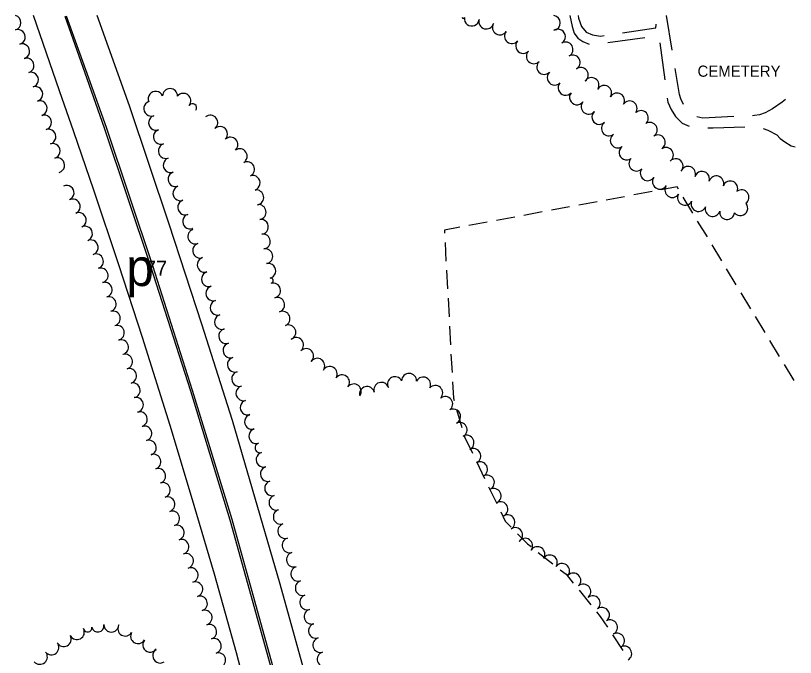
# Model space of a CAD drawing. Extents: x -25029 to 2274964, y -81170 to 687028.
# Drawn here: x -5851 to -4805, y -61609 to -60748 of the extents above; entities that cross this region are included whole.
import ezdxf

# ---------------------------------------------------------------- set-up
doc = ezdxf.new("R2010")
doc.units = 0
for name, color, linetype in [('DRIVWY', 7, 'Continuous'), ('INTERSTATE', 7, 'Continuous'), ('RECREATION', 7, 'Continuous'), ('ROAD-NAME', 7, 'Continuous'), ('TREES', 7, 'Continuous')]:
    doc.layers.add(name, color=color, linetype=linetype)

msp = doc.modelspace()

# ---------------------------------------------------------------- linework, layer by layer
at = {"layer": 'DRIVWY'}
for p, q in [((-4970.2, -60794.8), (-4977.9, -60748.4)), ((-5056.4, -60784.5), (-5006.9, -60777.8)), ((-4986.7, -60784.9), (-4980.1, -60834.5))]:
    msp.add_line(p, q, dxfattribs=at)
for points in [[(-5107.3, -60748.4), (-5104.2, -60763.1), (-5101.7, -60772.1), (-5096.6, -60778.6), (-5089.8, -60783), (-5081.6, -60786.5), (-5081.3, -60786.5)], [(-5096.2, -60748.4), (-5095.7, -60751.8), (-5091.9, -60762.8), (-5085.3, -60770.5), (-5076.8, -60774.2), (-5066.1, -60775.9), (-5061.5, -60775.2)], [(-5036.8, -60771.5), (-4992.1, -60764.7), (-4991.6, -60760.7), (-4991.7, -60759.9)], [(-4954.8, -60867.8), (-4958.6, -60860.2), (-4960.3, -60854.2), (-4966.1, -60819.4)], [(-4976.7, -60859.3), (-4975.9, -60864.6), (-4971.4, -60874.5), (-4965.6, -60883.9), (-4956.5, -60892.7), (-4947.2, -60896.5)], [(-4818.2, -60861.1), (-4822.7, -60864.7), (-4835.6, -60873.6), (-4845.4, -60878.8), (-4852.8, -60881.4), (-4859.8, -60882.5), (-4862.3, -60882.6)], [(-4887.3, -60883.9), (-4929, -60886), (-4937, -60884.1)], [(-4922.4, -60898.9), (-4915.3, -60899.1), (-4872.5, -60897.4)], [(-4847.9, -60899.9), (-4841.7, -60901.9), (-4829.6, -60908.4), (-4825, -60913.2), (-4819.1, -60917.8), (-4810.5, -60922.9), (-4805.1, -60924.6)]]:
    msp.add_lwpolyline(points, dxfattribs=at)
at = {"layer": 'INTERSTATE'}
msp.add_line((-5792.2, -60849.4), (-5827.2, -60748.4), dxfattribs=at)
for points in [[(-5784.9, -60748.9), (-5755.6, -60832.8), (-5732.1, -60899), (-5670, -61084.4), (-5616.5, -61251.5), (-5563.5, -61424.8), (-5502.9, -61643.4), (-5459.3, -61806.1), (-5414.6, -61990), (-5363.6, -62210.5), (-5299.4, -62501.4), (-5239.2, -62771), (-5166, -63104.9), (-5089.5, -63443.7), (-4998.2, -63835.1), (-4959.2, -64007.3)], [(-5783.1, -60748.6), (-5753.2, -60831.9), (-5729.6, -60898.1), (-5667.5, -61083.6), (-5614.1, -61250.7), (-5561, -61424), (-5500.3, -61642.7), (-5456.8, -61805.5), (-5412.1, -61989.4), (-5361, -62210), (-5296.9, -62500.9), (-5236.6, -62770.5), (-5163.5, -63104.3), (-5086.9, -63443.2), (-4995.7, -63834.5), (-4955.7, -64011.1)], [(-4748.4, -64071.6), (-4797.8, -63968.7), (-4843.9, -63869.5), (-4917, -63696.6), (-4986.8, -63510.2), (-5022.4, -63401.6), (-5057.1, -63283.4), (-5083.8, -63179.4), (-5135.7, -62977.5), (-5195.8, -62746.1), (-5246.7, -62545.4), (-5289.9, -62353), (-5329, -62178.3), (-5369.4, -61997), (-5404.2, -61854.1), (-5455.5, -61657.6), (-5496.3, -61510.8), (-5560.2, -61291.6), (-5601.2, -61162.2), (-5645, -61028.1), (-5698.2, -60869.3), (-5741.6, -60748.4)], [(-5327.1, -62657.7), (-5337.1, -62591), (-5352.4, -62504.4), (-5377.9, -62387), (-5404.1, -62271.6), (-5425.7, -62176.1), (-5434.1, -62138.2), (-5438.5, -62099.7), (-5441.4, -62063.5), (-5442.8, -62046.1), (-5454.1, -61997.5), (-5486.7, -61864.5), (-5513.8, -61759.1), (-5554.6, -61603.2), (-5584.2, -61497.5), (-5615.1, -61393.5), (-5643.7, -61298.1), (-5680.8, -61180), (-5712.5, -61082.8), (-5746.3, -60982.4), (-5772.8, -60904.1), (-5792.2, -60849.4)]]:
    msp.add_lwpolyline(points, dxfattribs=at)
at = {"layer": 'RECREATION'}
for p, q in [((-5033.9, -60991.3), (-5058.5, -60995.8)), ((-4997, -60984.4), (-5021.6, -60989)), ((-4942.3, -61013.2), (-4955.3, -60991.8)), ((-5070.8, -60998.1), (-5095.4, -61002.7)), ((-5144.5, -61011.8), (-5169.1, -61016.3)), ((-5107.7, -61004.9), (-5132.2, -61009.5)), ((-5218.3, -61025.4), (-5242.9, -61030)), ((-5181.4, -61018.6), (-5206, -61023.2)), ((-4922.9, -61045.3), (-4935.9, -61023.9)), ((-5274.9, -61052.6), (-5273.6, -61077.6)), ((-4903.5, -61077.3), (-4916.5, -61056)), ((-4884.1, -61109.4), (-4897.1, -61088)), ((-5272.9, -61090), (-5271.5, -61115)), ((-5270.9, -61127.5), (-5269.5, -61152.5)), ((-4864.7, -61141.5), (-4877.7, -61120.1)), ((-4845.4, -61173.6), (-4858.3, -61152.2)), ((-5268.9, -61164.9), (-5267.5, -61189.9)), ((-4826, -61205.7), (-4838.9, -61184.3)), ((-5266.9, -61202.4), (-5265.5, -61227.3)), ((-4806.6, -61237.8), (-4819.5, -61216.4)), ((-5259.3, -61276.7), (-5252.4, -61300.7)), ((-5232.7, -61346.5), (-5221.9, -61369.1)), ((-5216.5, -61380.3), (-5205.6, -61402.8)), ((-5149.7, -61468.4), (-5130.1, -61483.9)), ((-5095.1, -61519.2), (-5079.3, -61538.6)), ((-5050.2, -61579.1), (-5036.3, -61600))]:
    msp.add_line(p, q, dxfattribs=at)
for points in [[(-4961.7, -60981.1), (-4963.5, -60978.2), (-4984.8, -60982.2)], [(-5255.2, -61032.3), (-5275.8, -61036.1), (-5275.6, -61040.1)], [(-5264.8, -61239.8), (-5263.7, -61261.6), (-5262.8, -61264.7)], [(-5248.9, -61312.7), (-5248.8, -61313.2), (-5238.2, -61335.3)], [(-5200.2, -61414.1), (-5194.3, -61426.3), (-5186.3, -61434.5)], [(-5177.5, -61443.4), (-5164.1, -61457.1), (-5159.5, -61460.7)], [(-5120.3, -61491.6), (-5112.4, -61497.8), (-5103, -61509.5)], [(-5071.5, -61548.3), (-5066.7, -61554.2), (-5057.1, -61568.7)]]:
    msp.add_lwpolyline(points, dxfattribs=at)
at = {"layer": 'TREES'}
for centre, radius, start, end in [((-5854.1, -60757.9), 10, 287.0592, 72.9408), ((-5250.4, -60750.8), 1.49, 173.4078, 353.4078), ((-5239, -60752.3), 10, 172.3928, 352.3928), ((-5219.5, -60756.3), 10, 164.1334, 344.1334), ((-5130.3, -60758.2), 10, 278.9599, 81.0401), ((-5201.3, -60764.3), 10, 148.7911, 328.7911), ((-5848.2, -60777), 10, 287.0592, 107.0592), ((-5185.1, -60775.9), 10, 140.0762, 320.0762), ((-5123.4, -60776.6), 10, 302.0164, 122.0164), ((-5170.1, -60789.1), 10, 137.1095, 317.1095), ((-5113.2, -60793.8), 10, 299.3418, 119.3418), ((-5842.3, -60796.2), 10, 287.0592, 107.0592), ((-5836.5, -60815.3), 10, 287.0592, 107.0592), ((-5155.7, -60802.9), 10, 135.25, 315.25), ((-5103.5, -60811.3), 10, 298.9187, 118.9187), ((-5141.7, -60817.2), 10, 133.5856, 313.5856), ((-5830.6, -60834.4), 10, 287.0592, 107.0592), ((-5127.7, -60831.5), 10, 134.7454, 314.7454), ((-5092.7, -60828), 10, 306.5855, 126.5855), ((-5078.3, -60841.5), 10, 327.4533, 147.4533), ((-5824.7, -60853.5), 10, 287.0592, 107.0592), ((-5643.9, -60856.2), 10, 359.4141, 179.4141), ((-5113.1, -60845.2), 10, 138.9802, 318.9802), ((-5061.3, -60852), 10, 329.0756, 149.0756), ((-5663.2, -60859.9), 10, 22.6226, 202.6226), ((-5626.1, -60862.6), 10, 321.0429, 141.0429), ((-5097.8, -60858), 10, 141.5907, 321.5907), ((-5044.1, -60862.2), 10, 329.4835, 149.4835), ((-5818.9, -60872.6), 10, 287.0592, 107.0592), ((-5669.1, -60873.2), 10, 109.0335, 289.0335), ((-5613.8, -60872.1), 5.62, 324.9379, 144.9379), ((-5082.2, -60870.6), 10, 140.2161, 320.2161), ((-5027.2, -60872.8), 10, 326.1091, 146.1091), ((-5067.8, -60884.4), 10, 132.6714, 312.6714), ((-5012.1, -60885.8), 10, 312.8416, 132.8416), ((-5813, -60891.8), 10, 287.0592, 107.0592), ((-5662.6, -60892.1), 10, 109.0335, 289.0335), ((-5589.9, -60892), 10, 308.3613, 128.3613), ((-5576.8, -60907.1), 10, 313.8712, 133.8712), ((-5055, -60899.7), 10, 127.1928, 307.1928), ((-5000.1, -60901.6), 10, 301.5546, 121.5546), ((-5807.1, -60910.9), 10, 287.0592, 107.0592), ((-5656.1, -60911), 10, 109.0335, 289.0335), ((-5043.1, -60915.8), 10, 125.4789, 305.4789), ((-4989.4, -60918.5), 10, 302.6861, 122.6861), ((-5801.3, -60930), 10, 287.0592, 107.0592), ((-5649.6, -60930), 10, 109.0335, 289.0335), ((-5562.9, -60921.5), 10, 313.5759, 133.5759), ((-5550.4, -60937), 10, 304.0633, 124.0633), ((-5031.3, -60931.9), 10, 126.9397, 306.9397), ((-4978.4, -60935.3), 10, 303.9709, 123.9709), ((-5795.4, -60949.1), 10, 287.0592, 107.0592), ((-5643, -60948.9), 10, 109.0335, 289.0335), ((-5018.1, -60946.9), 10, 135.6113, 315.6113), ((-4965.5, -60950.4), 10, 317.071, 137.071), ((-5540.5, -60954.3), 10, 295.9576, 115.9576), ((-4948.8, -60960.7), 10, 339.3284, 159.3284), ((-5792.5, -60958.7), 1.0913936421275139e-11, 270, 90), ((-5636.5, -60967.8), 10, 109.0335, 289.0335), ((-5533, -60972.8), 10, 288.1881, 108.1881), ((-5002.9, -60959.8), 10, 144.0148, 324.0148), ((-4930, -60967.3), 10, 342.4394, 162.4394), ((-4986.5, -60971.2), 10, 146.0177, 326.0177), ((-4910.9, -60973.4), 10, 341.8358, 161.8358), ((-4892.2, -60980.3), 10, 337.6536, 157.6536), ((-5782.7, -60986.1), 10, 294.2338, 114.2338), ((-5630, -60986.7), 10, 109.0335, 289.0335), ((-5528.2, -60992.2), 10, 279.2194, 99.2194), ((-4969.9, -60982.4), 10, 146.2612, 326.2612), ((-4877, -60992.1), 10, 306.4683, 126.4683), ((-5774.5, -61004.4), 10, 294.2338, 114.2338), ((-4952.8, -60992.7), 10, 151.572, 331.572), ((-5623.5, -61005.6), 10, 109.0335, 289.0335), ((-5525, -61011.9), 10, 279.2188, 99.2188), ((-4934.7, -61001.1), 10, 158.6808, 338.6808), ((-4915.8, -61007.8), 10, 162.1891, 342.1891), ((-4878.7, -61006.6), 10, 219.6462, 39.6462), ((-5766.3, -61022.6), 10, 294.2338, 114.2338), ((-5616.9, -61024.5), 10, 109.0335, 289.0335), ((-4896.4, -61011.9), 10, 173.9693, 353.9693), ((-5522.1, -61031.7), 10, 277.8909, 97.891), ((-5758.1, -61040.9), 10, 294.2338, 114.2338), ((-5610, -61044.7), 10, 109.0241, 289.0241), ((-5613.5, -61034.6), 0.667, 109.0335, 289.0335), ((-5519.3, -61051.5), 10, 277.8648, 97.8648), ((-5750.4, -61059.3), 10, 290.9104, 110.9104), ((-5603.5, -61063.6), 10, 108.8932, 288.8932), ((-5516.1, -61071.2), 10, 280.7041, 100.7041), ((-5743.3, -61078), 10, 290.8933, 110.8933), ((-5597.4, -61082.6), 10, 106.793, 286.793), ((-5737, -61096.9), 9.97, 285.8312, 105.8312), ((-5512, -61090.8), 10, 283.1355, 103.1355), ((-5591.6, -61101.8), 10, 106.793, 286.793), ((-5731.6, -61116.1), 10, 285.8312, 105.8312), ((-5508.9, -61103.9), 3.51, 283.6186, 103.6186), ((-5505.7, -61117.1), 10, 283.6186, 103.6186), ((-5585.8, -61120.9), 10, 106.793, 286.793), ((-5726.1, -61135.4), 10, 285.8312, 105.8312), ((-5580, -61140), 10, 106.793, 286.793), ((-5500.1, -61136.3), 10, 288.8533, 108.8533), ((-5720.6, -61154.6), 10, 285.8312, 105.8312), ((-5574.2, -61159.2), 10, 106.793, 286.793), ((-5493, -61154.9), 10, 292.9697, 112.9697), ((-5715.2, -61173.9), 10, 285.8312, 105.8312), ((-5568.5, -61178.3), 10, 106.793, 286.793), ((-5485.1, -61173.3), 10, 293.0613, 113.0613), ((-5474.7, -61190.1), 10, 310.6334, 130.6334), ((-5709.7, -61193.1), 10, 285.8312, 105.8312), ((-5562.7, -61197.5), 10, 106.793, 286.793), ((-5704.3, -61212.4), 10, 285.8312, 105.8312), ((-5461.3, -61205), 10, 313.6145, 133.6145), ((-5556.9, -61216.6), 10, 106.793, 286.793), ((-5446.3, -61218), 10, 324.2506, 144.2506), ((-5698.8, -61231.6), 10, 285.8312, 105.8312), ((-5429.6, -61229), 10, 328.8565, 148.8565), ((-5551.1, -61235.8), 10, 106.793, 286.793), ((-5413.1, -61240.3), 10, 322.3126, 142.3126), ((-5342, -61242.7), 10, 27.1315, 207.1315), ((-5323.1, -61238.3), 10, 358.7703, 178.7703), ((-5304.2, -61243.2), 10, 332.4712, 152.4712), ((-5694, -61251), 10, 282.3677, 102.3677), ((-5545.4, -61254.9), 10, 106.793, 286.793), ((-5397.2, -61252.5), 10, 323.0804, 143.0804), ((-5360.4, -61250.3), 10, 17.6991, 197.6991), ((-5288, -61254.6), 10, 317.1089, 137.1089), ((-5379.6, -61255.9), 10, 14.907, 194.907), ((-5689.7, -61270.5), 10, 282.3851, 102.3851), ((-5539.6, -61274.1), 10, 106.793, 286.793), ((-5274.6, -61269.4), 10, 307.2176, 127.2176), ((-5264, -61286.2), 10, 297.3302, 117.3302), ((-5684.5, -61289.8), 10, 287.6398, 107.6398), ((-5533.8, -61293.2), 10, 106.793, 286.793), ((-5255, -61303.8), 9.72, 297.0338, 117.0338), ((-5678.4, -61308.9), 10, 287.6417, 107.6417), ((-5528, -61312.4), 10, 106.793, 286.793), ((-5672.3, -61327.9), 9.96, 288.155, 108.155), ((-5246, -61321.3), 10, 297.0338, 117.0338), ((-5523.2, -61328.2), 6.59, 106.793, 286.793), ((-5236.9, -61339.1), 10, 297.0338, 117.0338), ((-5666.1, -61346.8), 10, 288.155, 108.155), ((-5518.4, -61344.1), 10, 106.793, 286.793), ((-5227.8, -61357), 10, 297.0338, 117.0338), ((-5659.8, -61365.8), 10, 288.155, 108.155), ((-5512.7, -61363.3), 10, 106.793, 286.793), ((-5218.7, -61374.8), 10, 297.0338, 117.0338), ((-5653.6, -61384.8), 10, 288.155, 108.155), ((-5506.9, -61382.4), 10, 106.793, 286.793), ((-5501.1, -61401.6), 10, 106.8853, 286.8853), ((-5209.7, -61392.6), 10, 297.0338, 117.0338), ((-5647.4, -61403.9), 10, 288.155, 108.155), ((-5200.6, -61410.4), 10, 297.0338, 117.0338), ((-5641.1, -61422.9), 10, 288.155, 108.155), ((-5495.3, -61420.7), 10, 106.9331, 286.9331), ((-5191.1, -61428), 10, 299.2027, 119.2027), ((-5634.9, -61441.9), 10, 288.155, 108.155), ((-5489.4, -61439.8), 10, 107.1457, 287.1457), ((-5180.9, -61445.2), 10, 302.4594, 122.4594), ((-5628.7, -61460.9), 10, 288.155, 108.155), ((-5483.5, -61458.9), 10, 107.1457, 287.1457), ((-5167.4, -61459.5), 10, 324.3253, 144.3253), ((-5150.9, -61470.8), 10, 326.4487, 146.4487), ((-5622.5, -61479.9), 10, 288.155, 108.155), ((-5477.6, -61478), 10, 107.1457, 287.1457), ((-5134.3, -61481.9), 10, 326.4487, 146.4487), ((-5117.8, -61493.3), 10, 324.1903, 144.1903), ((-5616.2, -61498.9), 10, 288.155, 108.155), ((-5471.7, -61497.2), 10, 107.1457, 287.1457), ((-5102.7, -61506.2), 10, 314.9697, 134.9697), ((-5465.8, -61516.3), 10, 107.1457, 287.1457), ((-5610, -61517.9), 10, 288.155, 108.155), ((-5089.3, -61521), 10, 309.2603, 129.2603), ((-5603.8, -61536.9), 10, 288.155, 108.155), ((-5459.9, -61535.4), 10, 107.1457, 287.1457), ((-5076.6, -61536.5), 10, 309.2603, 129.2603), ((-5597.5, -61555.9), 10, 288.155, 108.155), ((-5454, -61554.5), 10, 107.1457, 287.1457), ((-5064.3, -61552.2), 10, 307.0411, 127.0411), ((-5053.5, -61569), 10, 298.4782, 118.4782), ((-5754.5, -61569.6), 5.66, 190.9777, 10.9777), ((-5740.8, -61567), 8.3, 190.9777, 10.9777), ((-5722.6, -61565.4), 10, 179.6589, 359.6589), ((-5704, -61570.6), 10, 149.489, 329.489), ((-5591.3, -61574.9), 10, 288.155, 108.155), ((-5448.1, -61573.6), 10, 107.1457, 287.1457), ((-5786.5, -61584.8), 10, 208.0361, 28.0361), ((-5768.9, -61575.4), 10, 208.0361, 28.0361), ((-5686.8, -61580.8), 10, 149.2624, 329.2624), ((-5044.1, -61586.7), 10, 297.2521, 117.2521), ((-5803.1, -61595.8), 10, 218.8398, 38.8398), ((-5670.4, -61592.2), 10, 141.0767, 321.0767), ((-5585.1, -61593.9), 10, 288.155, 108.155), ((-5442.2, -61592.7), 10, 107.1457, 287.1457), ((-5657.2, -61606.8), 10, 123.1134, 303.1134), ((-5034.4, -61604.1), 10, 300.9778, 120.9778), ((-5818.5, -61608.5), 10, 220.4321, 40.4321), ((-5579.3, -61613), 10, 285.4426, 105.4426), ((-5436.3, -61611.8), 10, 107.1457, 287.1457)]:
    msp.add_arc(centre, radius, start, end, dxfattribs=at)

# ---------------------------------------------------------------- texts
at = {"layer": 'DRIVWY'}
msp.add_text('CEMETERY', height=15, dxfattribs=at).set_placement((-4936.1, -60830.4))
at = {"layer": 'ROAD-NAME'}
for s, height, p in [('p', 50, (-5702.7, -61111.1)), ('77', 20, (-5677.6, -61097.3))]:
    msp.add_text(s, height=height, dxfattribs=at).set_placement(p)

doc.saveas('drawing.dxf')
